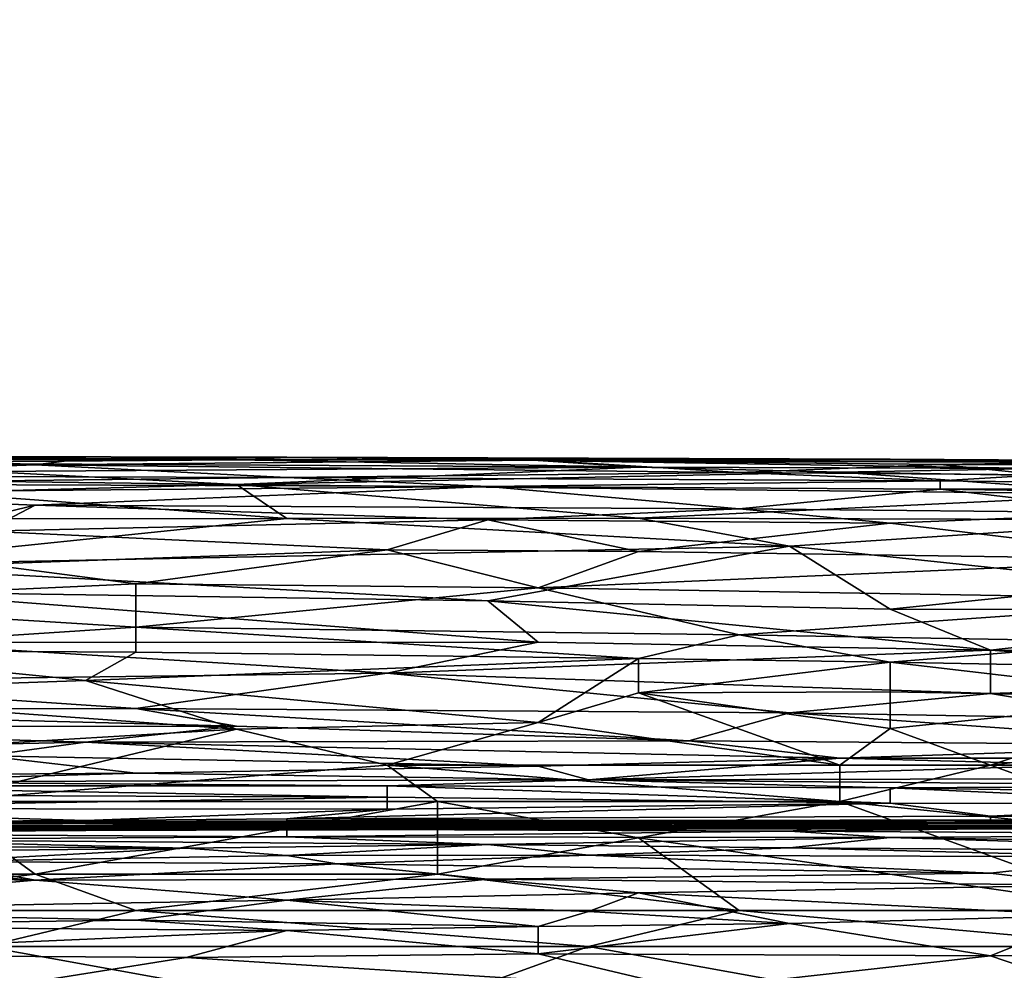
# Model space of a CAD drawing. Extents: x -160 to 10, y -10 to 160.
# Tile 312 of 450: x 0.0095 to 0.0419, y 0.2489 to 0.2802. Entities that reach past the tile are written whole.
import ezdxf

# ---------------------------------------------------------------- set-up
doc = ezdxf.new("R2010")
doc.units = 0
doc.styles.get("Standard").update_dxf_attribs({"font": 'ARIAL.TTF'})
doc.dimstyles.new('EZ_METRIC', dxfattribs={"dimtxt": 8, "dimasz": 5, "dimexe": 1.25, "dimexo": 5, "dimtad": 1, "dimdec": 0, "dimcen": 2.5, "dimazin": 3, "dimtfac": 1, "dimtmove": 0, "dimatfit": 3})

# ---------------------------------------------------------------- blocks, each defined once
blk = doc.blocks.new('_CLOSEDFILLED')
at = {"color": 0, "linetype": 'BYBLOCK'}
blk.add_solid([(-1, 0.164399), (0, 0), (-1, -0.164399)], dxfattribs=at)
blk = doc.blocks.new('*D1')
for p, q in [((-5.3, 150.265798), (-10.3, 150.265798)), ((-0.3, 5.265798), (-0.3, 150.265798)), ((-0.3, 150.265798), (0.3, 150.265798)), ((0.3, 5.265798), (0.3, 150.265798)), ((5.3, 150.265798), (10.3, 150.265798))]:
    blk.add_line(p, q)
at = {"layer": 'Defpoints'}
for p in [(-0.3, 150.265798), (-0.3, 0.265798), (0.3, 0.265798)]:
    blk.add_point(p, dxfattribs=at)
at = {"xscale": 5, "yscale": 5}
blk.add_blockref('_CLOSEDFILLED', (-0.3, 150.265798), dxfattribs=at)
at = {"xscale": 5, "yscale": 5, "rotation": 180}
blk.add_blockref('_CLOSEDFILLED', (0.3, 150.265798), dxfattribs=at)
at = {"insert": (0, 154.890798), "char_height": 8, "attachment_point": 5}
blk.add_mtext('1', dxfattribs=at)

msp = doc.modelspace()

# ---------------------------------------------------------------- linework, layer by layer
for points in [[(-0.018163, 0.265789, 1.147642), (0.011631, 0.265734, 1.149203), (0.006665, 0.265798, 1.146081)], [(-0.018163, 0.265789, 1.147642), (-0.001611, 0.265673, 1.150764), (0.011631, 0.265734, 1.149203)], [(-0.004922, 0.265698, 1.142958), (0.006665, 0.265798, 1.146081), (0.016596, 0.265693, 1.142958)], [(-0.004922, 0.265698, 1.142958), (0.016596, 0.265693, 1.142958), (0.003354, 0.265588, 1.141397)], [(-0.001611, 0.265673, 1.150764), (0.009975, 0.265531, 1.152326), (0.011631, 0.265734, 1.149203)], [(0.000044, 0.265373, 1.153887), (0.009975, 0.265531, 1.152326), (-0.001611, 0.265673, 1.150764)], [(0.000044, 0.265373, 1.153887), (0.000044, 0.26516, 1.155448), (0.009975, 0.265531, 1.152326)], [(0.000044, 0.26516, 1.155448), (0.018251, 0.265114, 1.155448), (0.009975, 0.265531, 1.152326)], [(0.003354, 0.265588, 1.141397), (0.016596, 0.265693, 1.142958), (0.029838, 0.26545, 1.139836)], [(0.00832, 0.265302, 1.138275), (0.003354, 0.265588, 1.141397), (0.029838, 0.26545, 1.139836)], [(0.006665, 0.265798, 1.146081), (0.018251, 0.265777, 1.146081), (0.016596, 0.265693, 1.142958)], [(0.006665, 0.265798, 1.146081), (0.011631, 0.265734, 1.149203), (0.018251, 0.265777, 1.146081)], [(0.009975, 0.265531, 1.152326), (0.026528, 0.265683, 1.149203), (0.011631, 0.265734, 1.149203)], [(0.009975, 0.265531, 1.152326), (0.033148, 0.265269, 1.153887), (0.026528, 0.265683, 1.149203)], [(0.009975, 0.265531, 1.152326), (0.018251, 0.265114, 1.155448), (0.033148, 0.265269, 1.153887)], [(0.018251, 0.265777, 1.146081), (0.011631, 0.265734, 1.149203), (0.026528, 0.265683, 1.149203)], [(0.016596, 0.265693, 1.142958), (0.018251, 0.265777, 1.146081), (0.026528, 0.265668, 1.142958)], [(0.016596, 0.265693, 1.142958), (0.026528, 0.265668, 1.142958), (0.029838, 0.26545, 1.139836)], [(0.018251, 0.265777, 1.146081), (0.026528, 0.265683, 1.149203), (0.038114, 0.265715, 1.146081)], [(0.018251, 0.265777, 1.146081), (0.038114, 0.265715, 1.146081), (0.044735, 0.265606, 1.142958)], [(0.026528, 0.265668, 1.142958), (0.018251, 0.265777, 1.146081), (0.044735, 0.265606, 1.142958)], [(0.026528, 0.265683, 1.149203), (0.04639, 0.265641, 1.147642), (0.038114, 0.265715, 1.146081)], [(0.026528, 0.265683, 1.149203), (0.039769, 0.265542, 1.150764), (0.04639, 0.265641, 1.147642)], [(0.033148, 0.265269, 1.153887), (0.039769, 0.265542, 1.150764), (0.026528, 0.265683, 1.149203)], [(0.026528, 0.265668, 1.142958), (0.044735, 0.265606, 1.142958), (0.04308, 0.265407, 1.139836)], [(0.029838, 0.26545, 1.139836), (0.026528, 0.265668, 1.142958), (0.04308, 0.265407, 1.139836)], [(0.033148, 0.265269, 1.153887), (0.04308, 0.265201, 1.153887), (0.039769, 0.265542, 1.150764)], [(0.038114, 0.265715, 1.146081), (0.04639, 0.265641, 1.147642), (0.061287, 0.265566, 1.146081)], [(0.038114, 0.265715, 1.146081), (0.061287, 0.265566, 1.146081), (0.044735, 0.265606, 1.142958)], [(0.04639, 0.265641, 1.147642), (0.039769, 0.265542, 1.150764), (0.059632, 0.265471, 1.149203)], [(0.039769, 0.265542, 1.150764), (0.04308, 0.265201, 1.153887), (0.059632, 0.265471, 1.149203)], [(0.00832, 0.265302, 1.138275), (0.016596, 0.264878, 1.135152), (-0.001611, 0.265108, 1.136713)], [(0.000044, 0.26516, 1.155448), (0.000044, 0.264902, 1.157009), (0.018251, 0.265114, 1.155448)], [(0.029838, 0.26545, 1.139836), (0.016596, 0.264878, 1.135152), (0.00832, 0.265302, 1.138275)], [(0.016596, 0.264878, 1.135152), (0.029838, 0.26545, 1.139836), (0.036459, 0.26528, 1.138275)], [(0.016596, 0.264878, 1.135152), (0.036459, 0.26528, 1.138275), (0.04639, 0.264562, 1.133591)], [(0.018251, 0.265114, 1.155448), (0.039769, 0.265004, 1.155448), (0.033148, 0.265269, 1.153887)], [(0.029838, 0.26545, 1.139836), (0.04308, 0.265407, 1.139836), (0.036459, 0.26528, 1.138275)], [(0.04308, 0.265201, 1.153887), (0.033148, 0.265269, 1.153887), (0.039769, 0.265004, 1.155448)], [(0.036459, 0.26528, 1.138275), (0.04308, 0.265407, 1.139836), (0.053011, 0.265006, 1.136713)], [(0.036459, 0.26528, 1.138275), (0.053011, 0.265006, 1.136713), (0.04639, 0.264562, 1.133591)], [(0.039769, 0.265004, 1.155448), (0.057977, 0.264783, 1.155448), (0.04308, 0.265201, 1.153887)], [(-0.001611, 0.265108, 1.136713), (0.016596, 0.264878, 1.135152), (0.006665, 0.26461, 1.133591)], [(0.000044, 0.264902, 1.157009), (0.024872, 0.264815, 1.157009), (0.018251, 0.265114, 1.155448)], [(0.000044, 0.264594, 1.158571), (0.024872, 0.264815, 1.157009), (0.000044, 0.264902, 1.157009)], [(0.006665, 0.26461, 1.133591), (0.016596, 0.264878, 1.135152), (0.018251, 0.263764, 1.128907)], [(0.018251, 0.263764, 1.128907), (0.016596, 0.264878, 1.135152), (0.029838, 0.263766, 1.128907)], [(0.029838, 0.263766, 1.128907), (0.016596, 0.264878, 1.135152), (0.04639, 0.264562, 1.133591)], [(0.018251, 0.265114, 1.155448), (0.024872, 0.264815, 1.157009), (0.039769, 0.265004, 1.155448)], [(0.024872, 0.264815, 1.157009), (0.039769, 0.264728, 1.157009), (0.039769, 0.265004, 1.155448)], [(0.039769, 0.265004, 1.155448), (0.039769, 0.264728, 1.157009), (0.057977, 0.264783, 1.155448)], [(0.000044, 0.264594, 1.158571), (0.009975, 0.264203, 1.160132), (0.024872, 0.264815, 1.157009)], [(0.000044, 0.264594, 1.158571), (0.00832, 0.263807, 1.161693), (0.009975, 0.264203, 1.160132)], [(0.00501, 0.263749, 1.128907), (0.006665, 0.26461, 1.133591), (0.018251, 0.263764, 1.128907)], [(0.009975, 0.264203, 1.160132), (0.033148, 0.264079, 1.160132), (0.024872, 0.264815, 1.157009)], [(0.024872, 0.264815, 1.157009), (0.033148, 0.264079, 1.160132), (0.039769, 0.264728, 1.157009)], [(0.029838, 0.263766, 1.128907), (0.04639, 0.264562, 1.133591), (0.048045, 0.263718, 1.128907)], [(0.033148, 0.264079, 1.160132), (0.04639, 0.263949, 1.160132), (0.039769, 0.264728, 1.157009)], [(0.039769, 0.264728, 1.157009), (0.066253, 0.264331, 1.157009), (0.057977, 0.264783, 1.155448)], [(0.039769, 0.264728, 1.157009), (0.04639, 0.263949, 1.160132), (0.066253, 0.264331, 1.157009)], [(0.024872, 0.263713, 1.161693), (0.009975, 0.264203, 1.160132), (0.00832, 0.263341, 1.163254)], [(0.009975, 0.264203, 1.160132), (0.00832, 0.263807, 1.161693), (0.00832, 0.263341, 1.163254)], [(0.009975, 0.264203, 1.160132), (0.024872, 0.263713, 1.161693), (0.033148, 0.264079, 1.160132)], [(0.024872, 0.263713, 1.161693), (0.038114, 0.263606, 1.161693), (0.033148, 0.264079, 1.160132)], [(0.04639, 0.263949, 1.160132), (0.033148, 0.264079, 1.160132), (0.038114, 0.263606, 1.161693)], [(0.038114, 0.263606, 1.161693), (0.048045, 0.262413, 1.164815), (0.04639, 0.263949, 1.160132)], [(0.018251, 0.263764, 1.128907), (0.034804, 0.26285, 1.124224), (0.003354, 0.262218, 1.121101)], [(0.00501, 0.263749, 1.128907), (0.018251, 0.263764, 1.128907), (0.003354, 0.262218, 1.121101)], [(0.00832, 0.263341, 1.163254), (0.021562, 0.262726, 1.164815), (0.024872, 0.263713, 1.161693)], [(0.018251, 0.263764, 1.128907), (0.029838, 0.263766, 1.128907), (0.034804, 0.26285, 1.124224)], [(0.021562, 0.262726, 1.164815), (0.029838, 0.262673, 1.164815), (0.024872, 0.263713, 1.161693)], [(0.024872, 0.263713, 1.161693), (0.029838, 0.262673, 1.164815), (0.038114, 0.263606, 1.161693)], [(0.029838, 0.263766, 1.128907), (0.048045, 0.263718, 1.128907), (0.034804, 0.26285, 1.124224)], [(0.038114, 0.263606, 1.161693), (0.029838, 0.262673, 1.164815), (0.048045, 0.262413, 1.164815)], [(0.048045, 0.263718, 1.128907), (0.04639, 0.261623, 1.117979), (0.034804, 0.26285, 1.124224)], [(0.00832, 0.263341, 1.163254), (0.00832, 0.262257, 1.166377), (0.021562, 0.262726, 1.164815)], [(0.003354, 0.262218, 1.121101), (0.034804, 0.26285, 1.124224), (0.024872, 0.261049, 1.114856)], [(0.013286, 0.261607, 1.167938), (0.021562, 0.262726, 1.164815), (0.00832, 0.262257, 1.166377)], [(0.013286, 0.261607, 1.167938), (0.026528, 0.261472, 1.167938), (0.021562, 0.262726, 1.164815)], [(0.026528, 0.261472, 1.167938), (0.029838, 0.262673, 1.164815), (0.021562, 0.262726, 1.164815)], [(0.034804, 0.26285, 1.124224), (0.038114, 0.260774, 1.113295), (0.024872, 0.261049, 1.114856)], [(0.029838, 0.262673, 1.164815), (0.026528, 0.261472, 1.167938), (0.048045, 0.262413, 1.164815)], [(0.034804, 0.26285, 1.124224), (0.04639, 0.261623, 1.117979), (0.038114, 0.260774, 1.113295)], [(0.00832, 0.262257, 1.166377), (0.000044, 0.261008, 1.169499), (0.013286, 0.261607, 1.167938)], [(0.049701, 0.261093, 1.167938), (0.048045, 0.262413, 1.164815), (0.026528, 0.261472, 1.167938)], [(0.00501, 0.261339, 1.116418), (0.003354, 0.262218, 1.121101), (0.024872, 0.261049, 1.114856)], [(0.013286, 0.260183, 1.17106), (0.013286, 0.261607, 1.167938), (0.000044, 0.261008, 1.169499)], [(0.013286, 0.261607, 1.167938), (0.013286, 0.260183, 1.17106), (0.026528, 0.261472, 1.167938)], [(0.038114, 0.260774, 1.113295), (0.04639, 0.261623, 1.117979), (0.053011, 0.260735, 1.113295)], [(0.00501, 0.261339, 1.116418), (0.024872, 0.261049, 1.114856), (0.026528, 0.259686, 1.10705)], [(0.00501, 0.259672, 1.10705), (0.00501, 0.261339, 1.116418), (0.026528, 0.259686, 1.10705)], [(0.013286, 0.260183, 1.17106), (0.033148, 0.259922, 1.17106), (0.026528, 0.261472, 1.167938)], [(0.026528, 0.261472, 1.167938), (0.033148, 0.259922, 1.17106), (0.049701, 0.261093, 1.167938)], [(0.000044, 0.261008, 1.169499), (0.001699, 0.259425, 1.172621), (0.013286, 0.260183, 1.17106)], [(0.041424, 0.25942, 1.105489), (0.024872, 0.261049, 1.114856), (0.038114, 0.260774, 1.113295)], [(0.026528, 0.259686, 1.10705), (0.024872, 0.261049, 1.114856), (0.041424, 0.25942, 1.105489)], [(0.033148, 0.259922, 1.17106), (0.04639, 0.259698, 1.17106), (0.049701, 0.261093, 1.167938)], [(0.038114, 0.260774, 1.113295), (0.053011, 0.260735, 1.113295), (0.041424, 0.25942, 1.105489)], [(0.041424, 0.25942, 1.105489), (0.053011, 0.260735, 1.113295), (0.062942, 0.259154, 1.103928)], [(0.001699, 0.259425, 1.172621), (0.013286, 0.25936, 1.172621), (0.013286, 0.260183, 1.17106)], [(0.013286, 0.25936, 1.172621), (0.029838, 0.259151, 1.172621), (0.013286, 0.260183, 1.17106)], [(0.033148, 0.259922, 1.17106), (0.013286, 0.260183, 1.17106), (0.029838, 0.259151, 1.172621)], [(0.000044, 0.258384, 1.099244), (0.00501, 0.259672, 1.10705), (0.021562, 0.258661, 1.100805)], [(0.026528, 0.259686, 1.10705), (0.021562, 0.258661, 1.100805), (0.00501, 0.259672, 1.10705)], [(0.021562, 0.258661, 1.100805), (0.026528, 0.259686, 1.10705), (0.041424, 0.25942, 1.105489)], [(0.033148, 0.259922, 1.17106), (0.029838, 0.259151, 1.172621), (0.038114, 0.259028, 1.172621)], [(0.033148, 0.259922, 1.17106), (0.038114, 0.259028, 1.172621), (0.04639, 0.259698, 1.17106)], [(0.038114, 0.259028, 1.172621), (0.048045, 0.258836, 1.172621), (0.04639, 0.259698, 1.17106)], [(0.001699, 0.259425, 1.172621), (0.000044, 0.258017, 1.17485), (0.011631, 0.258419, 1.174183)], [(0.011631, 0.258419, 1.174183), (0.013286, 0.25936, 1.172621), (0.001699, 0.259425, 1.172621)], [(0.029838, 0.259151, 1.172621), (0.013286, 0.25936, 1.172621), (0.011631, 0.258419, 1.174183)], [(0.021562, 0.258661, 1.100805), (0.041424, 0.25942, 1.105489), (0.041424, 0.257992, 1.096122)], [(0.062942, 0.259154, 1.103928), (0.054666, 0.258442, 1.099244), (0.041424, 0.25942, 1.105489)], [(0.041424, 0.257992, 1.096122), (0.041424, 0.25942, 1.105489), (0.054666, 0.258442, 1.099244)], [(0.011631, 0.258419, 1.174183), (0.026528, 0.257042, 1.175744), (0.029838, 0.259151, 1.172621)], [(0.026528, 0.257042, 1.175744), (0.029838, 0.258017, 1.174433), (0.029838, 0.259151, 1.172621)], [(0.029838, 0.259151, 1.172621), (0.029838, 0.258017, 1.174433), (0.038114, 0.259028, 1.172621)], [(0.038114, 0.259028, 1.172621), (0.029838, 0.258017, 1.174433), (0.038114, 0.258046, 1.174183)], [(0.038114, 0.259028, 1.172621), (0.048045, 0.257858, 1.174183), (0.048045, 0.258836, 1.172621)], [(0.038114, 0.258046, 1.174183), (0.048045, 0.257858, 1.174183), (0.038114, 0.259028, 1.172621)], [(-0.004922, 0.257482, 1.092999), (0.000044, 0.258384, 1.099244), (0.013286, 0.257501, 1.092999)], [(0.013286, 0.257501, 1.092999), (0.000044, 0.258384, 1.099244), (0.021562, 0.258661, 1.100805)], [(0.011631, 0.258419, 1.174183), (0.000044, 0.258017, 1.17485), (0.016596, 0.256823, 1.176186)], [(0.026528, 0.257042, 1.175744), (0.011631, 0.258419, 1.174183), (0.016596, 0.256823, 1.176186)], [(0.013286, 0.257501, 1.092999), (0.021562, 0.258661, 1.100805), (0.034804, 0.257353, 1.091438)], [(0.021562, 0.258661, 1.100805), (0.041424, 0.257992, 1.096122), (0.034804, 0.257353, 1.091438)], [(0.04639, 0.257161, 1.089877), (0.041424, 0.257992, 1.096122), (0.054666, 0.258442, 1.099244)], [(0.029838, 0.258017, 1.174433), (0.038114, 0.256845, 1.175744), (0.038114, 0.258046, 1.174183)], [(0.038114, 0.258046, 1.174183), (0.038114, 0.256845, 1.175744), (0.048045, 0.257858, 1.174183)], [(-0.003266, 0.255628, 1.177472), (0.016596, 0.256823, 1.176186), (0.000044, 0.258017, 1.17485)], [(0.026528, 0.257042, 1.175744), (0.036459, 0.255628, 1.177003), (0.029838, 0.258017, 1.174433)], [(0.029838, 0.258017, 1.174433), (0.036459, 0.255628, 1.177003), (0.038114, 0.256845, 1.175744)], [(0.04639, 0.257161, 1.089877), (0.034804, 0.257353, 1.091438), (0.041424, 0.257992, 1.096122)], [(0.048045, 0.257858, 1.174183), (0.038114, 0.256845, 1.175744), (0.041424, 0.255628, 1.176888)], [(0.051356, 0.256823, 1.175356), (0.048045, 0.257858, 1.174183), (0.041424, 0.255628, 1.176888)], [(0.016596, 0.25692, 1.088316), (-0.004922, 0.257482, 1.092999), (0.013286, 0.257501, 1.092999)], [(-0.004922, 0.256895, 1.088316), (-0.004922, 0.257482, 1.092999), (0.016596, 0.25692, 1.088316)], [(0.013286, 0.257501, 1.092999), (0.034804, 0.257353, 1.091438), (0.031493, 0.256437, 1.083632)], [(0.031493, 0.256437, 1.083632), (0.016596, 0.25692, 1.088316), (0.013286, 0.257501, 1.092999)], [(0.031493, 0.256437, 1.083632), (0.034804, 0.257353, 1.091438), (0.049701, 0.256292, 1.082071)], [(0.049701, 0.256292, 1.082071), (0.034804, 0.257353, 1.091438), (0.04639, 0.257161, 1.089877)], [(-0.004922, 0.256895, 1.088316), (0.016596, 0.25692, 1.088316), (0.011631, 0.256391, 1.083632)], [(-0.004922, 0.256895, 1.088316), (0.011631, 0.256391, 1.083632), (-0.003266, 0.256078, 1.08051)], [(-0.003266, 0.255628, 1.177472), (0.006665, 0.254434, 1.17835), (0.016596, 0.256823, 1.176186)], [(0.016596, 0.256823, 1.176186), (0.006665, 0.254434, 1.17835), (0.021562, 0.255628, 1.177297)], [(0.011631, 0.256391, 1.083632), (0.016596, 0.25692, 1.088316), (0.031493, 0.256437, 1.083632)], [(0.016596, 0.256823, 1.176186), (0.021562, 0.255628, 1.177297), (0.026528, 0.257042, 1.175744)], [(0.021562, 0.255628, 1.177297), (0.036459, 0.255628, 1.177003), (0.026528, 0.257042, 1.175744)], [(0.036459, 0.255628, 1.177003), (0.041424, 0.255628, 1.176888), (0.038114, 0.256845, 1.175744)], [(0.041424, 0.255628, 1.176888), (0.051356, 0.255628, 1.176573), (0.051356, 0.256823, 1.175356)], [(0.011631, 0.256391, 1.083632), (0.031493, 0.256437, 1.083632), (0.036459, 0.255862, 1.077387)], [(0.031493, 0.256437, 1.083632), (0.049701, 0.256292, 1.082071), (0.036459, 0.255862, 1.077387)], [(-0.003266, 0.256078, 1.08051), (0.011631, 0.256391, 1.083632), (0.00832, 0.255944, 1.078948)], [(0.00832, 0.255944, 1.078948), (0.011631, 0.256391, 1.083632), (0.026528, 0.2556, 1.074265)], [(0.026528, 0.2556, 1.074265), (0.011631, 0.256391, 1.083632), (0.036459, 0.255862, 1.077387)], [(0.036459, 0.255862, 1.077387), (0.049701, 0.256292, 1.082071), (0.054666, 0.255865, 1.077387)], [(0.013286, 0.255372, 1.071142), (-0.004922, 0.255254, 1.069581), (0.00832, 0.255944, 1.078948)], [(0.00832, 0.255944, 1.078948), (0.026528, 0.2556, 1.074265), (0.013286, 0.255372, 1.071142)], [(0.026528, 0.2556, 1.074265), (0.036459, 0.255862, 1.077387), (0.028183, 0.255151, 1.066459)], [(0.044735, 0.255642, 1.074265), (0.028183, 0.255151, 1.066459), (0.036459, 0.255862, 1.077387)], [(0.036459, 0.255862, 1.077387), (0.054666, 0.255865, 1.077387), (0.044735, 0.255642, 1.074265)], [(0.023217, 0.254434, 1.178172), (0.021562, 0.255628, 1.177297), (0.006665, 0.254434, 1.17835)], [(0.013286, 0.255372, 1.071142), (0.026528, 0.2556, 1.074265), (0.028183, 0.255151, 1.066459)], [(0.036459, 0.255628, 1.177003), (0.021562, 0.255628, 1.177297), (0.036459, 0.254434, 1.177932)], [(0.036459, 0.254434, 1.177932), (0.021562, 0.255628, 1.177297), (0.023217, 0.254434, 1.178172)], [(0.028183, 0.255151, 1.066459), (0.044735, 0.255642, 1.074265), (0.054666, 0.2552, 1.066459)], [(0.036459, 0.255628, 1.177003), (0.036459, 0.254434, 1.177932), (0.041424, 0.255628, 1.176888)], [(0.041424, 0.255628, 1.176888), (0.036459, 0.254434, 1.177932), (0.048045, 0.25324, 1.178477)], [(0.051356, 0.255628, 1.176573), (0.041424, 0.255628, 1.176888), (0.048045, 0.25324, 1.178477)], [(-0.004922, 0.255254, 1.069581), (0.013286, 0.255372, 1.071142), (0.003354, 0.255088, 1.066459)], [(0.003354, 0.255088, 1.066459), (0.013286, 0.255372, 1.071142), (0.028183, 0.255151, 1.066459)], [(0.003354, 0.255088, 1.066459), (0.028183, 0.255151, 1.066459), (0.021562, 0.254948, 1.061775)], [(0.021562, 0.254948, 1.061775), (0.028183, 0.255151, 1.066459), (0.038114, 0.254889, 1.058653)], [(0.028183, 0.255151, 1.066459), (0.054666, 0.2552, 1.066459), (0.051356, 0.254949, 1.060214)], [(0.038114, 0.254889, 1.058653), (0.028183, 0.255151, 1.066459), (0.051356, 0.254949, 1.060214)], [(0.000044, 0.254958, 1.063336), (0.003354, 0.255088, 1.066459), (0.021562, 0.254948, 1.061775)], [(0.000044, 0.254958, 1.063336), (0.021562, 0.254948, 1.061775), (0.021562, 0.254584, 1.049285)], [(0.00501, 0.254649, 1.052408), (0.000044, 0.254958, 1.063336), (0.021562, 0.254584, 1.049285)], [(0.021562, 0.254948, 1.061775), (0.038114, 0.254889, 1.058653), (0.038114, 0.254386, 1.041479)], [(0.021562, 0.254584, 1.049285), (0.021562, 0.254948, 1.061775), (0.038114, 0.254386, 1.041479)], [(0.038114, 0.254889, 1.058653), (0.051356, 0.254949, 1.060214), (0.061287, 0.25453, 1.046163)], [(0.049701, 0.254358, 1.039918), (0.038114, 0.254889, 1.058653), (0.061287, 0.25453, 1.046163)], [(0.038114, 0.254386, 1.041479), (0.038114, 0.254889, 1.058653), (0.049701, 0.254358, 1.039918)], [(0.00501, 0.254649, 1.052408), (0.021562, 0.254584, 1.049285), (-0.001611, 0.254202, 1.036795)], [(-0.001611, 0.254202, 1.036795), (0.021562, 0.254584, 1.049285), (0.021562, 0.254187, 1.035234)], [(0.038114, 0.254386, 1.041479), (0.021562, 0.254187, 1.035234), (0.021562, 0.254584, 1.049285)], [(0.006665, 0.254434, 1.17835), (-0.001611, 0.252046, 1.179798), (0.009975, 0.252046, 1.179723)], [(0.003354, 0.253768, 1.019622), (-0.001611, 0.254202, 1.036795), (0.011631, 0.253806, 1.021183)], [(0.011631, 0.253806, 1.021183), (-0.001611, 0.254202, 1.036795), (0.021562, 0.254187, 1.035234)], [(0.023217, 0.254434, 1.178172), (0.006665, 0.254434, 1.17835), (0.009975, 0.252046, 1.179723)], [(0.023217, 0.254434, 1.178172), (0.009975, 0.252046, 1.179723), (0.023217, 0.252046, 1.179538)], [(0.011631, 0.253806, 1.021183), (0.021562, 0.254187, 1.035234), (0.018251, 0.253861, 1.022745)], [(0.021562, 0.254187, 1.035234), (0.038114, 0.254386, 1.041479), (0.018251, 0.253861, 1.022745)], [(0.038114, 0.254386, 1.041479), (0.041424, 0.253951, 1.022745), (0.018251, 0.253861, 1.022745)], [(0.023217, 0.254434, 1.178172), (0.023217, 0.252046, 1.179538), (0.029838, 0.25324, 1.17884)], [(0.029838, 0.25324, 1.17884), (0.036459, 0.254434, 1.177932), (0.023217, 0.254434, 1.178172)], [(0.04639, 0.250851, 1.17965), (0.036459, 0.254434, 1.177932), (0.029838, 0.25324, 1.17884)], [(0.048045, 0.25324, 1.178477), (0.036459, 0.254434, 1.177932), (0.04639, 0.250851, 1.17965)], [(0.038114, 0.254386, 1.041479), (0.049701, 0.254358, 1.039918), (0.041424, 0.253951, 1.022745)], [(0.041424, 0.253951, 1.022745), (0.049701, 0.254358, 1.039918), (0.059632, 0.253888, 1.0165)], [(0.011631, 0.253806, 1.021183), (0.018251, 0.253861, 1.022745), (0.018251, 0.253676, 1.013377)], [(0.018251, 0.253861, 1.022745), (0.041424, 0.253951, 1.022745), (0.041424, 0.253742, 1.011816)], [(0.018251, 0.253861, 1.022745), (0.041424, 0.253742, 1.011816), (0.018251, 0.253676, 1.013377)], [(0.021562, 0.253789, 0.826031), (0.026528, 0.253813, 0.835398), (0.038114, 0.253819, 0.822909)], [(0.023217, 0.253743, 0.813541), (0.021562, 0.253789, 0.826031), (0.038114, 0.253819, 0.822909)], [(0.023217, 0.253743, 0.813541), (0.038114, 0.253819, 0.822909), (0.038114, 0.253741, 0.810419)], [(0.038114, 0.253819, 0.822909), (0.026528, 0.253813, 0.835398), (0.04639, 0.253835, 0.83696)], [(0.026528, 0.253813, 0.835398), (0.038114, 0.253809, 0.851011), (0.04639, 0.253835, 0.83696)], [(0.038114, 0.253819, 0.822909), (0.04639, 0.253835, 0.83696), (0.04639, 0.253779, 0.816664)], [(0.038114, 0.253809, 0.851011), (0.053011, 0.253732, 0.857256), (0.04639, 0.253835, 0.83696)], [(0.038114, 0.253819, 0.822909), (0.04639, 0.253779, 0.816664), (0.038114, 0.253741, 0.810419)], [(0.041424, 0.253742, 1.011816), (0.041424, 0.253951, 1.022745), (0.059632, 0.253888, 1.0165)], [(0.041424, 0.253742, 1.011816), (0.059632, 0.253888, 1.0165), (0.057977, 0.253746, 1.008694)], [(-0.016508, 0.253564, 0.969663), (-0.001611, 0.2535, 0.982153), (0.018251, 0.253557, 0.972786)], [(-0.016508, 0.253564, 0.969663), (0.018251, 0.253557, 0.972786), (0.001699, 0.253546, 0.958735)], [(-0.013198, 0.253601, 0.908776), (0.011631, 0.253515, 0.925949), (-0.001611, 0.253622, 0.905653)], [(-0.013198, 0.253601, 0.908776), (-0.001611, 0.253487, 0.933755), (0.011631, 0.253515, 0.925949)], [(0.001699, 0.253546, 0.958735), (0.011631, 0.253516, 0.950929), (-0.008232, 0.253508, 0.949367)], [(-0.008232, 0.253508, 0.949367), (0.011631, 0.253516, 0.950929), (0.009975, 0.253486, 0.935316)], [(-0.001611, 0.253487, 0.933755), (-0.008232, 0.253508, 0.949367), (0.009975, 0.253486, 0.935316)], [(-0.004922, 0.25375, 0.833837), (0.021562, 0.253789, 0.826031), (0.001699, 0.253707, 0.813541)], [(-0.004922, 0.25375, 0.833837), (0.003354, 0.25375, 0.838521), (0.021562, 0.253789, 0.826031)], [(-0.003266, 0.253574, 1.008694), (0.003354, 0.253768, 1.019622), (0.011631, 0.253573, 1.007132)], [(0.003354, 0.253488, 0.993081), (-0.003266, 0.253574, 1.008694), (0.011631, 0.253573, 1.007132)], [(0.003354, 0.25375, 0.838521), (-0.001611, 0.253638, 0.861939), (0.021562, 0.253779, 0.851011)], [(-0.001611, 0.253638, 0.861939), (0.011631, 0.253656, 0.861939), (0.021562, 0.253779, 0.851011)], [(-0.001611, 0.253396, 0.787001), (0.001699, 0.253707, 0.813541), (0.018251, 0.25353, 0.794807)], [(-0.001611, 0.253638, 0.861939), (0.003354, 0.253616, 0.872868), (0.011631, 0.253656, 0.861939)], [(0.00501, 0.253617, 0.882235), (-0.001611, 0.253622, 0.905653), (0.016596, 0.253645, 0.899408)], [(-0.001611, 0.253622, 0.905653), (0.033148, 0.253585, 0.916582), (0.016596, 0.253645, 0.899408)], [(-0.001611, 0.253622, 0.905653), (0.011631, 0.253515, 0.925949), (0.033148, 0.253585, 0.916582)], [(-0.001611, 0.2535, 0.982153), (0.013286, 0.253509, 0.985275), (0.018251, 0.253557, 0.972786)], [(0.018251, 0.253277, 0.783878), (-0.001611, 0.253396, 0.787001), (0.018251, 0.25353, 0.794807)], [(-0.001611, 0.253487, 0.933755), (0.009975, 0.253486, 0.935316), (0.011631, 0.253515, 0.925949)], [(-0.001611, 0.2535, 0.982153), (0.003354, 0.253488, 0.993081), (0.013286, 0.253509, 0.985275)], [(0.021562, 0.253789, 0.826031), (0.023217, 0.253743, 0.813541), (0.001699, 0.253707, 0.813541)], [(0.018251, 0.25353, 0.794807), (0.001699, 0.253707, 0.813541), (0.023217, 0.253743, 0.813541)], [(0.001699, 0.253546, 0.958735), (0.018251, 0.253557, 0.972786), (0.033148, 0.253583, 0.960296)], [(0.011631, 0.253516, 0.950929), (0.001699, 0.253546, 0.958735), (0.033148, 0.253583, 0.960296)], [(0.003354, 0.253768, 1.019622), (0.011631, 0.253806, 1.021183), (0.018251, 0.253676, 1.013377)], [(0.021562, 0.253789, 0.826031), (0.003354, 0.25375, 0.838521), (0.018251, 0.2538, 0.840082)], [(0.003354, 0.25375, 0.838521), (0.021562, 0.253779, 0.851011), (0.018251, 0.2538, 0.840082)], [(0.011631, 0.253573, 1.007132), (0.003354, 0.253768, 1.019622), (0.018251, 0.253676, 1.013377)], [(0.003354, 0.253616, 0.872868), (0.00501, 0.253617, 0.882235), (0.011631, 0.253656, 0.861939)], [(0.011631, 0.253573, 1.007132), (0.026528, 0.253537, 0.993081), (0.003354, 0.253488, 0.993081)], [(0.003354, 0.253488, 0.993081), (0.026528, 0.253537, 0.993081), (0.013286, 0.253509, 0.985275)], [(0.00501, 0.253617, 0.882235), (0.024872, 0.253641, 0.877551), (0.011631, 0.253656, 0.861939)], [(0.00501, 0.253617, 0.882235), (0.016596, 0.253645, 0.899408), (0.024872, 0.253641, 0.877551)], [(0.009975, 0.253486, 0.935316), (0.011631, 0.253516, 0.950929), (0.036459, 0.253538, 0.943122)], [(0.011631, 0.253515, 0.925949), (0.009975, 0.253486, 0.935316), (0.033148, 0.253538, 0.929071)], [(0.009975, 0.253486, 0.935316), (0.036459, 0.253538, 0.943122), (0.033148, 0.253538, 0.929071)], [(0.038114, 0.253809, 0.851011), (0.021562, 0.253779, 0.851011), (0.011631, 0.253656, 0.861939)], [(0.011631, 0.253656, 0.861939), (0.024872, 0.253641, 0.877551), (0.038114, 0.253809, 0.851011)], [(0.011631, 0.253573, 1.007132), (0.018251, 0.253676, 1.013377), (0.026528, 0.253637, 1.008694)], [(0.011631, 0.253573, 1.007132), (0.026528, 0.253637, 1.008694), (0.026528, 0.253537, 0.993081)], [(0.033148, 0.253585, 0.916582), (0.011631, 0.253515, 0.925949), (0.033148, 0.253538, 0.929071)], [(0.011631, 0.253516, 0.950929), (0.033148, 0.253583, 0.960296), (0.036459, 0.253538, 0.943122)], [(0.018251, 0.253557, 0.972786), (0.013286, 0.253509, 0.985275), (0.041424, 0.253589, 0.971224)], [(0.041424, 0.253589, 0.971224), (0.013286, 0.253509, 0.985275), (0.026528, 0.253537, 0.993081)], [(0.016596, 0.253645, 0.899408), (0.033148, 0.253585, 0.916582), (0.04308, 0.253632, 0.90097)], [(0.024872, 0.253641, 0.877551), (0.016596, 0.253645, 0.899408), (0.041424, 0.253639, 0.879113)], [(0.016596, 0.253645, 0.899408), (0.04308, 0.253632, 0.90097), (0.041424, 0.253639, 0.879113)], [(0.018251, 0.2538, 0.840082), (0.026528, 0.253813, 0.835398), (0.021562, 0.253789, 0.826031)], [(0.018251, 0.2538, 0.840082), (0.021562, 0.253779, 0.851011), (0.026528, 0.253813, 0.835398)], [(0.018251, 0.25353, 0.794807), (0.023217, 0.253743, 0.813541), (0.036459, 0.25361, 0.801052)], [(0.026528, 0.253637, 1.008694), (0.018251, 0.253676, 1.013377), (0.041424, 0.253742, 1.011816)], [(0.036459, 0.25361, 0.801052), (0.034804, 0.253457, 0.793246), (0.018251, 0.25353, 0.794807)], [(0.033148, 0.253583, 0.960296), (0.018251, 0.253557, 0.972786), (0.041424, 0.253589, 0.971224)], [(0.018251, 0.25353, 0.794807), (0.034804, 0.253457, 0.793246), (0.018251, 0.253277, 0.783878)], [(0.026528, 0.253813, 0.835398), (0.021562, 0.253779, 0.851011), (0.038114, 0.253809, 0.851011)], [(0.023217, 0.253743, 0.813541), (0.038114, 0.253741, 0.810419), (0.036459, 0.25361, 0.801052)], [(0.038114, 0.253809, 0.851011), (0.024872, 0.253641, 0.877551), (0.053011, 0.253732, 0.857256)], [(0.024872, 0.253641, 0.877551), (0.041424, 0.253639, 0.879113), (0.053011, 0.253732, 0.857256)], [(0.026528, 0.253637, 1.008694), (0.041424, 0.253742, 1.011816), (0.034804, 0.253564, 0.994643)], [(0.026528, 0.253537, 0.993081), (0.026528, 0.253637, 1.008694), (0.034804, 0.253564, 0.994643)], [(0.026528, 0.253537, 0.993081), (0.039769, 0.25357, 0.985275), (0.041424, 0.253589, 0.971224)], [(0.034804, 0.253564, 0.994643), (0.039769, 0.25357, 0.985275), (0.026528, 0.253537, 0.993081)], [(0.033148, 0.253585, 0.916582), (0.056321, 0.253537, 0.921265), (0.04308, 0.253632, 0.90097)], [(0.033148, 0.253583, 0.960296), (0.041424, 0.253589, 0.971224), (0.059632, 0.253567, 0.957173)], [(0.033148, 0.253585, 0.916582), (0.033148, 0.253538, 0.929071), (0.056321, 0.253537, 0.921265)], [(0.033148, 0.253583, 0.960296), (0.059632, 0.253567, 0.957173), (0.036459, 0.253538, 0.943122)], [(0.033148, 0.253538, 0.929071), (0.036459, 0.253538, 0.943122), (0.056321, 0.253537, 0.921265)], [(0.062942, 0.253616, 0.994643), (0.034804, 0.253564, 0.994643), (0.057977, 0.253746, 1.008694)], [(0.034804, 0.253564, 0.994643), (0.041424, 0.253742, 1.011816), (0.057977, 0.253746, 1.008694)], [(0.034804, 0.253564, 0.994643), (0.062942, 0.253616, 0.994643), (0.061287, 0.253582, 0.983714)], [(0.034804, 0.253457, 0.793246), (0.036459, 0.25361, 0.801052), (0.04308, 0.25356, 0.79949)], [(0.034804, 0.253564, 0.994643), (0.061287, 0.253582, 0.983714), (0.039769, 0.25357, 0.985275)], [(0.034804, 0.253457, 0.793246), (0.04308, 0.25356, 0.79949), (0.053011, 0.253344, 0.794807)], [(0.038114, 0.253741, 0.810419), (0.049701, 0.253687, 0.808858), (0.036459, 0.25361, 0.801052)], [(0.036459, 0.25361, 0.801052), (0.049701, 0.253687, 0.808858), (0.04308, 0.25356, 0.79949)], [(0.036459, 0.253538, 0.943122), (0.059632, 0.253567, 0.957173), (0.069563, 0.25352, 0.946245)], [(0.036459, 0.253538, 0.943122), (0.069563, 0.25352, 0.946245), (0.062942, 0.253515, 0.932194)], [(0.056321, 0.253537, 0.921265), (0.036459, 0.253538, 0.943122), (0.062942, 0.253515, 0.932194)], [(0.038114, 0.253741, 0.810419), (0.04639, 0.253779, 0.816664), (0.049701, 0.253687, 0.808858)], [(0.041424, 0.253589, 0.971224), (0.039769, 0.25357, 0.985275), (0.057977, 0.25357, 0.977469)], [(0.039769, 0.25357, 0.985275), (0.061287, 0.253582, 0.983714), (0.057977, 0.25357, 0.977469)], [(0.041424, 0.253639, 0.879113), (0.061287, 0.253625, 0.872868), (0.053011, 0.253732, 0.857256)], [(0.04308, 0.253632, 0.90097), (0.049701, 0.25362, 0.890041), (0.041424, 0.253639, 0.879113)], [(0.041424, 0.253639, 0.879113), (0.049701, 0.25362, 0.890041), (0.061287, 0.253625, 0.872868)], [(0.041424, 0.253589, 0.971224), (0.057977, 0.25357, 0.977469), (0.059632, 0.253567, 0.957173)], [(-0.001611, 0.253396, 0.787001), (0.018251, 0.253277, 0.783878), (0.003354, 0.253184, 0.780756)], [(-0.001611, 0.253025, 0.777633), (0.003354, 0.253184, 0.780756), (0.014941, 0.2529, 0.776072)], [(0.003354, 0.253184, 0.780756), (0.018251, 0.253277, 0.783878), (0.024872, 0.253017, 0.779195)], [(0.014941, 0.2529, 0.776072), (0.003354, 0.253184, 0.780756), (0.024872, 0.253017, 0.779195)], [(0.018251, 0.253277, 0.783878), (0.034804, 0.253457, 0.793246), (0.038114, 0.253253, 0.787001)], [(0.038114, 0.253253, 0.787001), (0.024872, 0.253017, 0.779195), (0.018251, 0.253277, 0.783878)], [(0.033148, 0.250851, 1.17987), (0.029838, 0.25324, 1.17884), (0.023217, 0.252046, 1.179538)], [(0.024872, 0.253017, 0.779195), (0.038114, 0.253253, 0.787001), (0.034804, 0.25291, 0.779195)], [(0.033148, 0.250851, 1.17987), (0.04639, 0.250851, 1.17965), (0.029838, 0.25324, 1.17884)], [(0.034804, 0.253457, 0.793246), (0.053011, 0.253344, 0.794807), (0.038114, 0.253253, 0.787001)], [(0.034804, 0.25291, 0.779195), (0.038114, 0.253253, 0.787001), (0.053011, 0.252792, 0.782317)], [(0.061287, 0.252888, 0.787001), (0.038114, 0.253253, 0.787001), (0.053011, 0.253344, 0.794807)], [(0.038114, 0.253253, 0.787001), (0.061287, 0.252888, 0.787001), (0.053011, 0.252792, 0.782317)], [(-0.001611, 0.252717, 0.77295), (-0.001611, 0.253025, 0.777633), (0.014941, 0.2529, 0.776072)], [(-0.001611, 0.252717, 0.77295), (0.014941, 0.2529, 0.776072), (0.006665, 0.252456, 0.769827)], [(0.014941, 0.2529, 0.776072), (0.018251, 0.252654, 0.77295), (0.006665, 0.252456, 0.769827)], [(0.014941, 0.2529, 0.776072), (0.024872, 0.253017, 0.779195), (0.018251, 0.252654, 0.77295)], [(0.018251, 0.252654, 0.77295), (0.024872, 0.253017, 0.779195), (0.028183, 0.252672, 0.774511)], [(0.024872, 0.253017, 0.779195), (0.034804, 0.25291, 0.779195), (0.028183, 0.252672, 0.774511)], [(0.028183, 0.252672, 0.774511), (0.034804, 0.25291, 0.779195), (0.04639, 0.252612, 0.777633)], [(0.034804, 0.25291, 0.779195), (0.053011, 0.252792, 0.782317), (0.04639, 0.252612, 0.777633)], [(-0.001611, 0.252717, 0.77295), (0.006665, 0.252456, 0.769827), (0.009975, 0.25184, 0.763582)], [(-0.001611, 0.252032, 0.765144), (-0.001611, 0.252717, 0.77295), (0.009975, 0.25184, 0.763582)], [(0.006665, 0.252456, 0.769827), (0.018251, 0.252654, 0.77295), (0.019907, 0.252378, 0.769827)], [(0.018251, 0.252654, 0.77295), (0.028183, 0.252672, 0.774511), (0.019907, 0.252378, 0.769827)], [(0.019907, 0.252378, 0.769827), (0.028183, 0.252672, 0.774511), (0.041424, 0.252073, 0.769827)], [(0.028183, 0.252672, 0.774511), (0.04639, 0.252612, 0.777633), (0.041424, 0.252073, 0.769827)], [(0.041424, 0.252073, 0.769827), (0.04639, 0.252612, 0.777633), (0.044735, 0.25168, 0.766705)], [(0.006665, 0.252456, 0.769827), (0.019907, 0.252378, 0.769827), (0.009975, 0.25184, 0.763582)], [(0.009975, 0.25184, 0.763582), (0.019907, 0.252378, 0.769827), (0.024872, 0.251876, 0.765144)], [(0.019907, 0.252378, 0.769827), (0.041424, 0.252073, 0.769827), (0.024872, 0.251876, 0.765144)], [(0.000044, 0.250851, 1.180296), (0.009975, 0.252046, 1.179723), (-0.001611, 0.252046, 1.179798)], [(-0.001611, 0.252032, 0.765144), (0.009975, 0.25184, 0.763582), (-0.001611, 0.250851, 0.755776)], [(0.000044, 0.250851, 1.180296), (0.013286, 0.250851, 1.180205), (0.009975, 0.252046, 1.179723)], [(0.013286, 0.250851, 1.180205), (0.023217, 0.252046, 1.179538), (0.009975, 0.252046, 1.179723)], [(0.009975, 0.25184, 0.763582), (0.024872, 0.251876, 0.765144), (0.018251, 0.251183, 0.758899)], [(0.013286, 0.250851, 1.180205), (0.033148, 0.250851, 1.17987), (0.023217, 0.252046, 1.179538)], [(0.018251, 0.251183, 0.758899), (0.024872, 0.251876, 0.765144), (0.029838, 0.251431, 0.762021)], [(0.044735, 0.25168, 0.766705), (0.024872, 0.251876, 0.765144), (0.041424, 0.252073, 0.769827)], [(0.029838, 0.251431, 0.762021), (0.024872, 0.251876, 0.765144), (0.044735, 0.25168, 0.766705)], [(-0.001611, 0.250851, 0.755776), (0.009975, 0.25184, 0.763582), (0.018251, 0.251183, 0.758899)], [(0.044735, 0.25168, 0.766705), (0.044735, 0.250681, 0.758899), (0.029838, 0.251431, 0.762021)], [(0.028183, 0.250814, 0.757338), (0.018251, 0.251183, 0.758899), (0.029838, 0.251431, 0.762021)], [(0.028183, 0.250814, 0.757338), (0.029838, 0.251431, 0.762021), (0.034804, 0.250414, 0.755776)], [(0.034804, 0.250414, 0.755776), (0.029838, 0.251431, 0.762021), (0.044735, 0.250681, 0.758899)], [(0.018251, 0.251183, 0.758899), (0.013286, 0.250528, 0.754215), (-0.001611, 0.250851, 0.755776)], [(0.013286, 0.250528, 0.754215), (0.018251, 0.251183, 0.758899), (0.026528, 0.250322, 0.754215)], [(0.028183, 0.250814, 0.757338), (0.026528, 0.250322, 0.754215), (0.018251, 0.251183, 0.758899)], [(-0.001611, 0.250851, 0.755776), (0.013286, 0.250528, 0.754215), (-0.001611, 0.250336, 0.752654)], [(0.013286, 0.250851, 1.180205), (0.000044, 0.250851, 1.180296), (0.00832, 0.249657, 1.180605)], [(0.028183, 0.249657, 1.180336), (0.013286, 0.250851, 1.180205), (0.00832, 0.249657, 1.180605)], [(0.028183, 0.249657, 1.180336), (0.033148, 0.250851, 1.17987), (0.013286, 0.250851, 1.180205)], [(0.028183, 0.250814, 0.757338), (0.034804, 0.250414, 0.755776), (0.026528, 0.250322, 0.754215)], [(0.028183, 0.249657, 1.180336), (0.04639, 0.249657, 1.180055), (0.033148, 0.250851, 1.17987)], [(0.04639, 0.249657, 1.180055), (0.04639, 0.250851, 1.17965), (0.033148, 0.250851, 1.17987)], [(0.044735, 0.250681, 0.758899), (0.041424, 0.249353, 0.751093), (0.034804, 0.250414, 0.755776)], [(0.061287, 0.249386, 0.754215), (0.041424, 0.249353, 0.751093), (0.044735, 0.250681, 0.758899)], [(-0.001611, 0.250336, 0.752654), (0.013286, 0.250528, 0.754215), (0.018251, 0.250188, 0.752654)], [(0.000044, 0.249398, 0.74797), (-0.001611, 0.250336, 0.752654), (0.018251, 0.250188, 0.752654)], [(0.018251, 0.250188, 0.752654), (0.013286, 0.250528, 0.754215), (0.026528, 0.250322, 0.754215)], [(0.026528, 0.250322, 0.754215), (0.026528, 0.249422, 0.749532), (0.018251, 0.250188, 0.752654)], [(0.026528, 0.249422, 0.749532), (0.026528, 0.250322, 0.754215), (0.034804, 0.250414, 0.755776)], [(0.026528, 0.249422, 0.749532), (0.034804, 0.250414, 0.755776), (0.041424, 0.249353, 0.751093)], [(0.000044, 0.249398, 0.74797), (0.018251, 0.250188, 0.752654), (0.014941, 0.249299, 0.74797)], [(0.026528, 0.249422, 0.749532), (0.014941, 0.249299, 0.74797), (0.018251, 0.250188, 0.752654)], [(0.00832, 0.248463, 1.180872), (0.021562, 0.247269, 1.180882), (0.00832, 0.249657, 1.180605)], [(0.028183, 0.249657, 1.180336), (0.00832, 0.249657, 1.180605), (0.021562, 0.247269, 1.180882)], [(0.021562, 0.247269, 1.180882), (0.041424, 0.247269, 1.180622), (0.028183, 0.249657, 1.180336)], [(0.041424, 0.247269, 1.180622), (0.04639, 0.249657, 1.180055), (0.028183, 0.249657, 1.180336)], [(0.04639, 0.249657, 1.180055), (0.041424, 0.247269, 1.180622), (0.048045, 0.246074, 1.180673)], [(0.00832, 0.248241, 0.743287), (0.000044, 0.249398, 0.74797), (0.014941, 0.249299, 0.74797)], [(0.00832, 0.248241, 0.743287), (0.014941, 0.249299, 0.74797), (0.031493, 0.248249, 0.744848)], [(0.026528, 0.249422, 0.749532), (0.031493, 0.248249, 0.744848), (0.014941, 0.249299, 0.74797)], [(0.026528, 0.249422, 0.749532), (0.041424, 0.249353, 0.751093), (0.031493, 0.248249, 0.744848)], [(0.031493, 0.248249, 0.744848), (0.041424, 0.249353, 0.751093), (0.044735, 0.248227, 0.746409)], [(0.061287, 0.249386, 0.754215), (0.044735, 0.248227, 0.746409), (0.041424, 0.249353, 0.751093)]]:
    msp.add_3dface(points)

# ---------------------------------------------------------------- dimensions: what is measured, and where the dimension line sits
dim = msp.add_linear_dim(base=(-0.3, 150.265798), p1=(-0.3, 0.265798), p2=(0.3, 0.265798), dimstyle='EZ_METRIC')
dim.commit()
dim.dimension.update_dxf_attribs({"geometry": '*D1', "text_midpoint": (0, 154.890798)})

doc.saveas('drawing.dxf')
